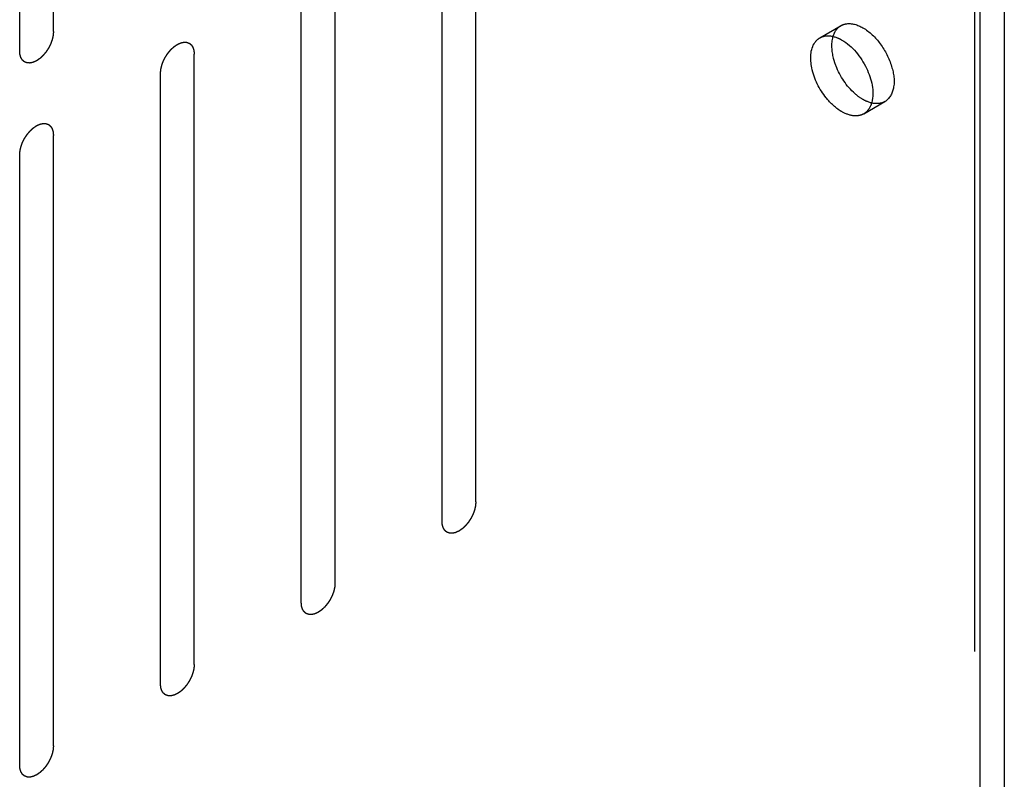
# Model space of a CAD drawing. Header units: inches. Extents: x 6 to 353, y 6 to 228.
# Tile 366 of 372: x 345.54 to 347.09, y 196.65 to 197.85. Entities that reach past the tile are written whole.
import ezdxf

# ---------------------------------------------------------------- set-up
doc = ezdxf.new("R2010")
doc.units = ezdxf.units.IN
doc.header["$LTSCALE"] = 19.946667
doc.header["$MEASUREMENT"] = 0
doc.linetypes.add('HIDDEN', pattern=[0.2, 0.1, -0.1])
doc.layers.get('0').update_dxf_attribs({"linetype": 'CONTINUOUS'})
for name, color, linetype in [('03_ALL_AXES', 7, 'CONTINUOUS'), ('08_ALL_COSMETICS', 7, 'CONTINUOUS'), ('DEFAULT_2', 7, 'HIDDEN')]:
    doc.layers.add(name, color=color, linetype=linetype)

msp = doc.modelspace()

# ---------------------------------------------------------------- linework, layer by layer
at = {"color": 7, "linetype": 'Continuous'}
for p, q in [((347.0874, 202.8028), (347.0874, 149.5595)), ((347.0496, 149.5069), (347.0496, 202.7836))]:
    msp.add_line(p, q, dxfattribs=at)
at = {"layer": '03_ALL_AXES', "color": 7, "linetype": 'HIDDEN'}
for p, q in [((346.7974, 197.817), (346.8307, 197.8362)), ((346.8664, 197.6975), (346.8997, 197.7167))]:
    msp.add_line(p, q, dxfattribs=at)
for points, knots in [([(346.8307, 197.8362), (346.8329, 197.8375), (346.8444, 197.8417), (346.8571, 197.8374), (346.8652, 197.8328)], [0, 0, 0, 0, 0.220968, 1, 1, 1, 1]), ([(346.8652, 197.8328), (346.8758, 197.8267), (346.8947, 197.808), (346.9114, 197.7745), (346.917, 197.741), (346.9069, 197.7209), (346.8997, 197.7167)], [0, 0, 0, 0, 0.271609, 0.56479, 0.816419, 1, 1, 1, 1]), ([(346.8075, 197.7226), (346.7966, 197.7362), (346.7822, 197.7639), (346.782, 197.7989), (346.7897, 197.8099)], [0, 0, 0, 0, 0.566129, 1, 1, 1, 1]), ([(346.7974, 197.817), (346.7993, 197.8181), (346.8081, 197.8217), (346.8183, 197.8198), (346.825, 197.817)], [0, 0, 0, 0, 0.228081, 1, 1, 1, 1]), ([(346.8229, 197.7727), (346.8213, 197.7767), (346.8167, 197.7913), (346.8152, 197.8076), (346.8181, 197.8183)], [0, 0, 0, 0, 0.280454, 1, 1, 1, 1]), ([(346.8319, 197.8136), (346.8489, 197.8038), (346.8736, 197.7729), (346.8838, 197.7329), (346.879, 197.7154)], [0, 0, 0, 0, 0.520118, 1, 1, 1, 1]), ([(346.8652, 197.7201), (346.8607, 197.7227), (346.8424, 197.7364), (346.8292, 197.7564), (346.8229, 197.7727)], [0, 0, 0, 0, 0.228715, 1, 1, 1, 1]), ([(346.8319, 197.701), (346.8297, 197.7022), (346.8206, 197.7082), (346.8128, 197.7161), (346.8075, 197.7226)], [0, 0, 0, 0, 0.231048, 1, 1, 1, 1]), ([(346.8997, 197.7167), (346.8978, 197.7157), (346.889, 197.7121), (346.8788, 197.714), (346.8721, 197.7167)], [0, 0, 0, 0, 0.228081, 1, 1, 1, 1]), ([(346.8563, 197.6944), (346.8544, 197.6942), (346.8459, 197.6944), (346.8376, 197.6977), (346.8319, 197.701)], [0, 0, 0, 0, 0.225557, 1, 1, 1, 1])]:
    msp.add_open_spline(points, degree=3, knots=knots, dxfattribs=at)
for points in [[(346.8181, 197.8183), (346.8191, 197.8221), (346.8207, 197.8258), (346.8229, 197.829)], [(346.8229, 197.829), (346.8249, 197.8319), (346.8276, 197.8345), (346.8307, 197.8362)], [(346.7897, 197.8099), (346.7917, 197.8127), (346.7944, 197.8153), (346.7974, 197.817)], [(346.825, 197.817), (346.8274, 197.8161), (346.8297, 197.8149), (346.8319, 197.8136)], [(346.8721, 197.7167), (346.8697, 197.7177), (346.8674, 197.7188), (346.8652, 197.7201)], [(346.8742, 197.7047), (346.8722, 197.7018), (346.8695, 197.6993), (346.8664, 197.6975)], [(346.879, 197.7154), (346.878, 197.7117), (346.8764, 197.7079), (346.8742, 197.7047)], [(346.8664, 197.6975), (346.8634, 197.6958), (346.8598, 197.6947), (346.8563, 197.6944)]]:
    msp.add_open_spline(points, degree=3, dxfattribs=at)
at = {"layer": '08_ALL_COSMETICS', "color": 7, "linetype": 'HIDDEN'}
for p, q in [((345.5926, 197.8269), (345.5926, 198.7863)), ((345.5396, 197.7962), (345.5396, 198.7556)), ((346.2566, 197.0875), (346.2566, 198.0469)), ((346.2036, 197.0569), (346.2036, 198.0163)), ((346.0353, 196.9597), (346.0353, 197.9191)), ((345.9823, 196.9291), (345.9823, 197.8885)), ((345.814, 196.832), (345.814, 197.7913)), ((345.7609, 196.8013), (345.7609, 197.7607)), ((345.5926, 196.7042), (345.5926, 197.6636)), ((345.5396, 196.6736), (345.5396, 197.6329))]:
    msp.add_line(p, q, dxfattribs=at)
for points in [[(345.5926, 197.8269), (345.5926, 197.8258), (345.5924, 197.8243), (345.5923, 197.8224), (345.5922, 197.8214), (345.5922, 197.8206), (345.5919, 197.8198), (345.5917, 197.8187), (345.5914, 197.8173), (345.5911, 197.816), (345.5908, 197.8149), (345.5907, 197.814), (345.5903, 197.8132), (345.5899, 197.8121), (345.5894, 197.8107), (345.5889, 197.8093), (345.5885, 197.8082), (345.5882, 197.8074), (345.5878, 197.8065), (345.5872, 197.8054), (345.5865, 197.804), (345.5858, 197.8027), (345.5853, 197.8016), (345.5849, 197.8007), (345.5844, 197.8), (345.5837, 197.7989), (345.5829, 197.7977), (345.582, 197.7964), (345.5814, 197.7954), (345.5809, 197.7946), (345.5803, 197.794), (345.5795, 197.793), (345.5786, 197.7919), (345.5776, 197.7908), (345.5769, 197.7899), (345.5763, 197.7891), (345.5757, 197.7886), (345.5749, 197.7878), (345.5738, 197.7869), (345.5728, 197.7859), (345.572, 197.7852), (345.5714, 197.7845), (345.5707, 197.7841), (345.5698, 197.7835), (345.5687, 197.7828), (345.5677, 197.782), (345.5669, 197.7815), (345.5664, 197.7812), (345.5661, 197.7809), (345.5658, 197.7808), (345.5654, 197.7806), (345.5646, 197.7802), (345.5635, 197.7797), (345.5625, 197.7792), (345.5617, 197.7789), (345.5613, 197.7787), (345.561, 197.7785), (345.5607, 197.7785), (345.5602, 197.7784), (345.5595, 197.7782), (345.5585, 197.778), (345.5575, 197.7777), (345.5567, 197.7776), (345.5563, 197.7775), (345.556, 197.7774), (345.5557, 197.7774), (345.5553, 197.7774), (345.5547, 197.7775), (345.5537, 197.7775), (345.5528, 197.7775), (345.5521, 197.7776), (345.5517, 197.7776), (345.5514, 197.7776), (345.5512, 197.7777), (345.5509, 197.7778), (345.5503, 197.778), (345.5494, 197.7783), (345.5486, 197.7786), (345.548, 197.7789), (345.5476, 197.779), (345.5474, 197.7791), (345.5472, 197.7793), (345.5469, 197.7795), (345.5464, 197.7799), (345.5457, 197.7804), (345.545, 197.781), (345.5446, 197.7814), (345.5443, 197.7816), (345.5441, 197.7818), (345.5439, 197.782), (345.5437, 197.7824), (345.5434, 197.7829), (345.5429, 197.7837), (345.5424, 197.7845), (345.542, 197.7851), (345.5418, 197.7854), (345.5416, 197.7856), (345.5416, 197.786), (345.5414, 197.7864), (345.5412, 197.7871), (345.5409, 197.7881), (345.5406, 197.7891), (345.5403, 197.7898), (345.5402, 197.7902), (345.5401, 197.7905), (345.5401, 197.7909), (345.54, 197.7913), (345.54, 197.7922), (345.5399, 197.7934), (345.5397, 197.7948), (345.5396, 197.7958), (345.5396, 197.7962)], [(345.7609, 197.7607), (345.761, 197.7618), (345.7611, 197.7633), (345.7613, 197.7651), (345.7614, 197.7662), (345.7614, 197.767), (345.7616, 197.7678), (345.7619, 197.7689), (345.7622, 197.7703), (345.7625, 197.7716), (345.7628, 197.7727), (345.7629, 197.7735), (345.7632, 197.7744), (345.7636, 197.7755), (345.7641, 197.7769), (345.7646, 197.7783), (345.7651, 197.7794), (345.7653, 197.7802), (345.7658, 197.7811), (345.7663, 197.7822), (345.767, 197.7835), (345.7677, 197.7849), (345.7683, 197.786), (345.7687, 197.7869), (345.7692, 197.7876), (345.7699, 197.7886), (345.7707, 197.7899), (345.7715, 197.7912), (345.7722, 197.7922), (345.7727, 197.793), (345.7733, 197.7936), (345.774, 197.7946), (345.775, 197.7957), (345.7759, 197.7968), (345.7767, 197.7977), (345.7772, 197.7985), (345.7779, 197.799), (345.7787, 197.7998), (345.7797, 197.8007), (345.7808, 197.8017), (345.7816, 197.8024), (345.7822, 197.8031), (345.7829, 197.8035), (345.7837, 197.8041), (345.7848, 197.8048), (345.7859, 197.8056), (345.7867, 197.8061), (345.7871, 197.8064), (345.7874, 197.8067), (345.7878, 197.8068), (345.7882, 197.807), (345.7889, 197.8073), (345.79, 197.8079), (345.7911, 197.8083), (345.7918, 197.8087), (345.7923, 197.8089), (345.7926, 197.8091), (345.7929, 197.8091), (345.7933, 197.8092), (345.794, 197.8094), (345.7951, 197.8096), (345.7961, 197.8098), (345.7968, 197.81), (345.7972, 197.8101), (345.7976, 197.8102), (345.7978, 197.8102), (345.7982, 197.8102), (345.7989, 197.8101), (345.7998, 197.8101), (345.8008, 197.8101), (345.8015, 197.81), (345.8018, 197.81), (345.8021, 197.81), (345.8024, 197.8099), (345.8027, 197.8098), (345.8033, 197.8096), (345.8042, 197.8093), (345.805, 197.8089), (345.8056, 197.8087), (345.8059, 197.8086), (345.8062, 197.8085), (345.8064, 197.8083), (345.8067, 197.8081), (345.8072, 197.8077), (345.8078, 197.8072), (345.8085, 197.8066), (345.809, 197.8062), (345.8093, 197.806), (345.8095, 197.8058), (345.8096, 197.8055), (345.8098, 197.8052), (345.8102, 197.8047), (345.8107, 197.8039), (345.8112, 197.8031), (345.8116, 197.8025), (345.8118, 197.8022), (345.8119, 197.802), (345.812, 197.8016), (345.8121, 197.8012), (345.8124, 197.8005), (345.8127, 197.7995), (345.813, 197.7985), (345.8132, 197.7978), (345.8133, 197.7974), (345.8135, 197.7971), (345.8135, 197.7967), (345.8135, 197.7963), (345.8136, 197.7954), (345.8137, 197.7942), (345.8138, 197.7928), (345.8139, 197.7918), (345.814, 197.7913)], [(345.5396, 197.6329), (345.5397, 197.634), (345.5398, 197.6355), (345.54, 197.6374), (345.5401, 197.6384), (345.5401, 197.6392), (345.5403, 197.64), (345.5405, 197.6411), (345.5409, 197.6425), (345.5412, 197.6438), (345.5414, 197.6449), (345.5416, 197.6458), (345.5419, 197.6466), (345.5423, 197.6477), (345.5428, 197.6491), (345.5433, 197.6505), (345.5437, 197.6516), (345.544, 197.6525), (345.5445, 197.6533), (345.545, 197.6544), (345.5457, 197.6558), (345.5464, 197.6571), (345.547, 197.6582), (345.5473, 197.6591), (345.5479, 197.6598), (345.5485, 197.6609), (345.5494, 197.6621), (345.5502, 197.6634), (345.5509, 197.6644), (345.5514, 197.6652), (345.5519, 197.6659), (345.5527, 197.6668), (345.5537, 197.6679), (345.5546, 197.6691), (345.5554, 197.67), (345.5559, 197.6707), (345.5566, 197.6712), (345.5574, 197.672), (345.5584, 197.6729), (345.5594, 197.6739), (345.5603, 197.6747), (345.5609, 197.6753), (345.5615, 197.6757), (345.5624, 197.6763), (345.5635, 197.6771), (345.5646, 197.6778), (345.5654, 197.6783), (345.5658, 197.6786), (345.5661, 197.6789), (345.5664, 197.679), (345.5669, 197.6792), (345.5676, 197.6796), (345.5687, 197.6801), (345.5698, 197.6806), (345.5705, 197.6809), (345.5709, 197.6811), (345.5713, 197.6813), (345.5716, 197.6813), (345.572, 197.6814), (345.5727, 197.6816), (345.5737, 197.6818), (345.5748, 197.6821), (345.5755, 197.6822), (345.5759, 197.6823), (345.5762, 197.6824), (345.5765, 197.6824), (345.5769, 197.6824), (345.5776, 197.6823), (345.5785, 197.6823), (345.5795, 197.6823), (345.5801, 197.6823), (345.5805, 197.6822), (345.5808, 197.6823), (345.581, 197.6821), (345.5814, 197.682), (345.582, 197.6818), (345.5828, 197.6815), (345.5837, 197.6812), (345.5843, 197.681), (345.5846, 197.6808), (345.5849, 197.6808), (345.5851, 197.6806), (345.5854, 197.6803), (345.5858, 197.6799), (345.5865, 197.6794), (345.5872, 197.6788), (345.5877, 197.6784), (345.5879, 197.6782), (345.5882, 197.678), (345.5883, 197.6778), (345.5885, 197.6775), (345.5889, 197.6769), (345.5894, 197.6761), (345.5899, 197.6753), (345.5902, 197.6747), (345.5904, 197.6744), (345.5906, 197.6742), (345.5907, 197.6738), (345.5908, 197.6735), (345.591, 197.6727), (345.5914, 197.6717), (345.5917, 197.6707), (345.5919, 197.67), (345.592, 197.6696), (345.5921, 197.6693), (345.5921, 197.669), (345.5922, 197.6685), (345.5923, 197.6676), (345.5924, 197.6664), (345.5925, 197.665), (345.5926, 197.664), (345.5926, 197.6636)], [(346.2566, 197.0875), (346.2565, 197.0865), (346.2564, 197.0849), (346.2563, 197.0831), (346.2562, 197.0821), (346.2561, 197.0813), (346.2559, 197.0805), (346.2557, 197.0794), (346.2554, 197.078), (346.255, 197.0766), (346.2548, 197.0755), (346.2546, 197.0747), (346.2543, 197.0739), (346.2539, 197.0727), (346.2534, 197.0714), (346.2529, 197.07), (346.2525, 197.0688), (346.2522, 197.068), (346.2518, 197.0672), (346.2512, 197.0661), (346.2505, 197.0647), (346.2498, 197.0633), (346.2493, 197.0622), (346.2489, 197.0614), (346.2483, 197.0606), (346.2477, 197.0596), (346.2468, 197.0583), (346.246, 197.0571), (346.2453, 197.056), (346.2449, 197.0553), (346.2443, 197.0546), (346.2435, 197.0537), (346.2426, 197.0526), (346.2416, 197.0514), (346.2408, 197.0505), (346.2403, 197.0498), (346.2397, 197.0493), (346.2388, 197.0485), (346.2378, 197.0475), (346.2368, 197.0466), (346.2359, 197.0458), (346.2353, 197.0452), (346.2347, 197.0448), (346.2338, 197.0442), (346.2327, 197.0434), (346.2316, 197.0426), (346.2309, 197.0421), (346.2304, 197.0418), (346.2301, 197.0416), (346.2298, 197.0414), (346.2293, 197.0412), (346.2286, 197.0409), (346.2275, 197.0404), (346.2264, 197.0399), (346.2257, 197.0395), (346.2253, 197.0394), (346.2249, 197.0392), (346.2246, 197.0391), (346.2242, 197.039), (346.2235, 197.0389), (346.2225, 197.0386), (346.2214, 197.0384), (346.2207, 197.0382), (346.2203, 197.0381), (346.22, 197.038), (346.2197, 197.0381), (346.2193, 197.0381), (346.2187, 197.0381), (346.2177, 197.0381), (346.2168, 197.0382), (346.2161, 197.0382), (346.2157, 197.0382), (346.2154, 197.0382), (346.2152, 197.0383), (346.2148, 197.0384), (346.2142, 197.0387), (346.2134, 197.039), (346.2125, 197.0393), (346.2119, 197.0395), (346.2116, 197.0396), (346.2113, 197.0397), (346.2111, 197.0399), (346.2109, 197.0401), (346.2104, 197.0405), (346.2097, 197.0411), (346.209, 197.0417), (346.2085, 197.0421), (346.2083, 197.0423), (346.208, 197.0424), (346.2079, 197.0427), (346.2077, 197.043), (346.2073, 197.0436), (346.2068, 197.0444), (346.2063, 197.0452), (346.206, 197.0457), (346.2058, 197.0461), (346.2056, 197.0463), (346.2055, 197.0466), (346.2054, 197.047), (346.2052, 197.0477), (346.2049, 197.0487), (346.2045, 197.0497), (346.2043, 197.0504), (346.2042, 197.0508), (346.2041, 197.0511), (346.2041, 197.0515), (346.204, 197.052), (346.2039, 197.0528), (346.2038, 197.054), (346.2037, 197.0555), (346.2036, 197.0564), (346.2036, 197.0569)], [(346.0353, 196.9597), (346.0352, 196.9587), (346.0351, 196.9571), (346.0349, 196.9553), (346.0348, 196.9543), (346.0348, 196.9535), (346.0346, 196.9527), (346.0343, 196.9516), (346.034, 196.9502), (346.0337, 196.9488), (346.0335, 196.9477), (346.0333, 196.9469), (346.033, 196.9461), (346.0326, 196.945), (346.0321, 196.9436), (346.0316, 196.9422), (346.0311, 196.9411), (346.0309, 196.9402), (346.0304, 196.9394), (346.0299, 196.9383), (346.0292, 196.9369), (346.0285, 196.9355), (346.0279, 196.9344), (346.0275, 196.9336), (346.027, 196.9328), (346.0264, 196.9318), (346.0255, 196.9306), (346.0247, 196.9293), (346.024, 196.9283), (346.0235, 196.9275), (346.0229, 196.9268), (346.0222, 196.9259), (346.0212, 196.9248), (346.0203, 196.9236), (346.0195, 196.9227), (346.019, 196.922), (346.0183, 196.9215), (346.0175, 196.9207), (346.0165, 196.9197), (346.0155, 196.9188), (346.0146, 196.918), (346.014, 196.9174), (346.0134, 196.917), (346.0125, 196.9164), (346.0114, 196.9156), (346.0103, 196.9149), (346.0095, 196.9143), (346.0091, 196.914), (346.0088, 196.9138), (346.0084, 196.9137), (346.008, 196.9135), (346.0073, 196.9131), (346.0062, 196.9126), (346.0051, 196.9121), (346.0044, 196.9118), (346.0039, 196.9116), (346.0036, 196.9114), (346.0033, 196.9114), (346.0029, 196.9112), (346.0022, 196.9111), (346.0011, 196.9108), (346.0001, 196.9106), (345.9994, 196.9104), (345.999, 196.9104), (345.9987, 196.9103), (345.9984, 196.9103), (345.998, 196.9103), (345.9973, 196.9103), (345.9964, 196.9104), (345.9954, 196.9104), (345.9948, 196.9104), (345.9944, 196.9104), (345.9941, 196.9104), (345.9938, 196.9106), (345.9935, 196.9107), (345.9929, 196.9109), (345.9921, 196.9112), (345.9912, 196.9115), (345.9906, 196.9117), (345.9903, 196.9119), (345.99, 196.9119), (345.9898, 196.9121), (345.9895, 196.9123), (345.9891, 196.9127), (345.9884, 196.9133), (345.9877, 196.9139), (345.9872, 196.9143), (345.9869, 196.9145), (345.9867, 196.9147), (345.9866, 196.9149), (345.9864, 196.9152), (345.986, 196.9158), (345.9855, 196.9166), (345.985, 196.9174), (345.9846, 196.918), (345.9844, 196.9183), (345.9843, 196.9185), (345.9842, 196.9188), (345.9841, 196.9192), (345.9838, 196.9199), (345.9835, 196.9209), (345.9832, 196.922), (345.983, 196.9227), (345.9829, 196.9231), (345.9828, 196.9234), (345.9827, 196.9237), (345.9827, 196.9242), (345.9826, 196.925), (345.9825, 196.9262), (345.9824, 196.9277), (345.9823, 196.9286), (345.9823, 196.9291)], [(345.814, 196.832), (345.8139, 196.8309), (345.8137, 196.8294), (345.8136, 196.8275), (345.8135, 196.8265), (345.8135, 196.8257), (345.8133, 196.8249), (345.813, 196.8238), (345.8127, 196.8224), (345.8124, 196.8211), (345.8121, 196.82), (345.812, 196.8191), (345.8116, 196.8183), (345.8113, 196.8172), (345.8107, 196.8158), (345.8102, 196.8144), (345.8098, 196.8133), (345.8096, 196.8125), (345.8091, 196.8116), (345.8086, 196.8105), (345.8079, 196.8091), (345.8072, 196.8078), (345.8066, 196.8067), (345.8062, 196.8058), (345.8057, 196.8051), (345.805, 196.804), (345.8042, 196.8028), (345.8034, 196.8015), (345.8027, 196.8005), (345.8022, 196.7997), (345.8016, 196.799), (345.8009, 196.7981), (345.7999, 196.797), (345.799, 196.7958), (345.7982, 196.795), (345.7976, 196.7942), (345.797, 196.7937), (345.7962, 196.7929), (345.7952, 196.792), (345.7941, 196.791), (345.7933, 196.7902), (345.7927, 196.7896), (345.792, 196.7892), (345.7912, 196.7886), (345.7901, 196.7878), (345.789, 196.7871), (345.7882, 196.7866), (345.7878, 196.7863), (345.7874, 196.786), (345.7871, 196.7859), (345.7867, 196.7857), (345.7859, 196.7853), (345.7849, 196.7848), (345.7838, 196.7843), (345.783, 196.784), (345.7826, 196.7838), (345.7823, 196.7836), (345.782, 196.7836), (345.7816, 196.7835), (345.7809, 196.7833), (345.7798, 196.7831), (345.7788, 196.7828), (345.7781, 196.7827), (345.7777, 196.7826), (345.7773, 196.7825), (345.7771, 196.7825), (345.7767, 196.7825), (345.776, 196.7826), (345.7751, 196.7826), (345.7741, 196.7826), (345.7734, 196.7826), (345.7731, 196.7827), (345.7728, 196.7826), (345.7725, 196.7828), (345.7722, 196.7829), (345.7716, 196.7831), (345.7707, 196.7834), (345.7699, 196.7837), (345.7693, 196.7839), (345.769, 196.7841), (345.7687, 196.7841), (345.7685, 196.7843), (345.7682, 196.7846), (345.7677, 196.785), (345.7671, 196.7855), (345.7664, 196.7861), (345.7659, 196.7865), (345.7656, 196.7867), (345.7654, 196.7869), (345.7653, 196.7871), (345.7651, 196.7875), (345.7647, 196.788), (345.7642, 196.7888), (345.7637, 196.7896), (345.7633, 196.7902), (345.7631, 196.7905), (345.7629, 196.7907), (345.7629, 196.7911), (345.7627, 196.7914), (345.7625, 196.7922), (345.7622, 196.7932), (345.7619, 196.7942), (345.7617, 196.7949), (345.7616, 196.7953), (345.7614, 196.7956), (345.7614, 196.796), (345.7614, 196.7964), (345.7613, 196.7973), (345.7612, 196.7985), (345.7611, 196.7999), (345.761, 196.8009), (345.7609, 196.8013)], [(345.5926, 196.7042), (345.5926, 196.7031), (345.5924, 196.7016), (345.5923, 196.6998), (345.5922, 196.6987), (345.5922, 196.6979), (345.5919, 196.6971), (345.5917, 196.696), (345.5914, 196.6946), (345.5911, 196.6933), (345.5908, 196.6922), (345.5907, 196.6914), (345.5903, 196.6905), (345.5899, 196.6894), (345.5894, 196.688), (345.5889, 196.6866), (345.5885, 196.6855), (345.5882, 196.6847), (345.5878, 196.6838), (345.5872, 196.6827), (345.5865, 196.6814), (345.5858, 196.68), (345.5853, 196.6789), (345.5849, 196.678), (345.5844, 196.6773), (345.5837, 196.6763), (345.5829, 196.675), (345.582, 196.6737), (345.5814, 196.6727), (345.5809, 196.6719), (345.5803, 196.6713), (345.5795, 196.6703), (345.5786, 196.6692), (345.5776, 196.6681), (345.5769, 196.6672), (345.5763, 196.6665), (345.5757, 196.6659), (345.5749, 196.6651), (345.5738, 196.6642), (345.5728, 196.6632), (345.572, 196.6625), (345.5714, 196.6618), (345.5707, 196.6614), (345.5698, 196.6608), (345.5687, 196.6601), (345.5677, 196.6593), (345.5669, 196.6588), (345.5664, 196.6585), (345.5661, 196.6582), (345.5658, 196.6581), (345.5654, 196.6579), (345.5646, 196.6576), (345.5635, 196.657), (345.5625, 196.6566), (345.5617, 196.6562), (345.5613, 196.656), (345.561, 196.6558), (345.5607, 196.6558), (345.5602, 196.6557), (345.5595, 196.6555), (345.5585, 196.6553), (345.5575, 196.6551), (345.5567, 196.6549), (345.5563, 196.6548), (345.556, 196.6547), (345.5557, 196.6547), (345.5553, 196.6547), (345.5547, 196.6548), (345.5537, 196.6548), (345.5528, 196.6548), (345.5521, 196.6549), (345.5517, 196.6549), (345.5514, 196.6549), (345.5512, 196.655), (345.5509, 196.6551), (345.5503, 196.6553), (345.5494, 196.6556), (345.5486, 196.656), (345.548, 196.6562), (345.5476, 196.6563), (345.5474, 196.6564), (345.5472, 196.6566), (345.5469, 196.6568), (345.5464, 196.6572), (345.5457, 196.6577), (345.545, 196.6583), (345.5446, 196.6587), (345.5443, 196.6589), (345.5441, 196.6591), (345.5439, 196.6594), (345.5437, 196.6597), (345.5434, 196.6602), (345.5429, 196.661), (345.5424, 196.6618), (345.542, 196.6624), (345.5418, 196.6627), (345.5416, 196.6629), (345.5416, 196.6633), (345.5414, 196.6637), (345.5412, 196.6644), (345.5409, 196.6654), (345.5406, 196.6664), (345.5403, 196.6671), (345.5402, 196.6675), (345.5401, 196.6678), (345.5401, 196.6682), (345.54, 196.6686), (345.54, 196.6695), (345.5399, 196.6707), (345.5397, 196.6721), (345.5396, 196.6731), (345.5396, 196.6736)]]:
    msp.add_open_spline(points, degree=3, knots=[0, 0, 0, 0, 0.03125, 0.046875, 0.054688, 0.0625, 0.070312, 0.078125, 0.09375, 0.109375, 0.117188, 0.125, 0.132812, 0.140625, 0.15625, 0.171875, 0.179688, 0.1875, 0.195312, 0.203125, 0.21875, 0.234375, 0.242188, 0.25, 0.257812, 0.265625, 0.28125, 0.296875, 0.304688, 0.3125, 0.320312, 0.328125, 0.34375, 0.359375, 0.367188, 0.375, 0.382812, 0.390625, 0.40625, 0.421875, 0.429688, 0.4375, 0.445312, 0.453125, 0.46875, 0.484375, 0.492188, 0.496094, 0.5, 0.503906, 0.507812, 0.515625, 0.53125, 0.546875, 0.554688, 0.558594, 0.5625, 0.566406, 0.570312, 0.578125, 0.59375, 0.609375, 0.617188, 0.621094, 0.625, 0.628906, 0.632812, 0.640625, 0.65625, 0.671875, 0.679688, 0.683594, 0.6875, 0.691406, 0.695312, 0.703125, 0.71875, 0.734375, 0.742188, 0.746094, 0.75, 0.753906, 0.757812, 0.765625, 0.78125, 0.796875, 0.804688, 0.808594, 0.8125, 0.816406, 0.820312, 0.828125, 0.84375, 0.859375, 0.867188, 0.871094, 0.875, 0.878906, 0.882812, 0.890625, 0.90625, 0.921875, 0.929688, 0.933594, 0.9375, 0.941406, 0.945312, 0.953125, 0.96875, 0.984375, 1, 1, 1, 1], dxfattribs=at)
at = {"layer": 'DEFAULT_2', "color": 7, "linetype": 'HIDDEN'}
msp.add_line((347.0404, 202.8363), (347.0404, 149.5595), dxfattribs=at)

doc.saveas('drawing.dxf')
